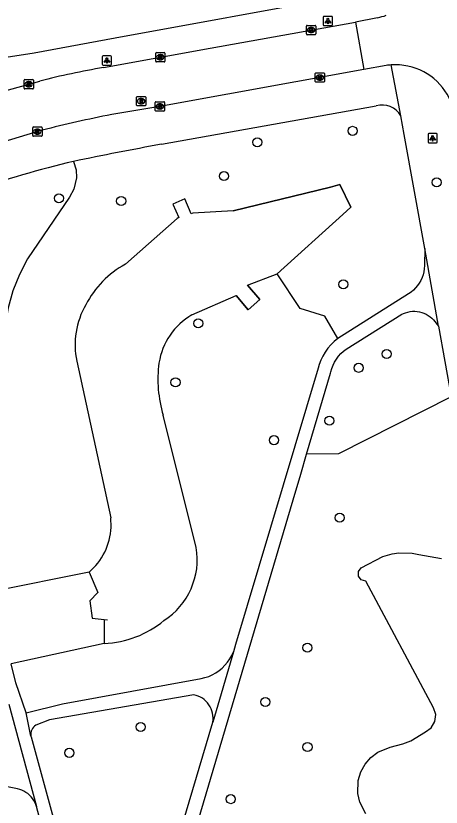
# Model space of a CAD drawing. Extents: x 157793 to 159380, y 380882 to 382313.
# Drawn here: x 158756.6 to 158802.4, y 381373.4 to 381458.6 of the extents above; entities that cross this region are included whole.
import ezdxf

# ---------------------------------------------------------------- set-up
doc = ezdxf.new("R2010")
doc.units = 0
for name, color, linetype in [('IMGEO_Boom', 7, 'Continuous'), ('IMGEO_Damwand', 7, 'Continuous'), ('IMGEO_Groenvoorziening', 7, 'Continuous'), ('IMGEO_Kolk', 7, 'Continuous'), ('IMGEO_Lichtpunt', 7, 'Continuous'), ('IMGEO_Muur', 7, 'Continuous'), ('IMGEO_Rijbaan_lokaal_open', 7, 'Continuous'), ('IMGEO_Rioolput', 7, 'Continuous'), ('IMGEO_Voetpad_halfverhard', 7, 'Continuous'), ('IMGEO_Voetpad_open', 7, 'Continuous'), ('IMGEO_Waterloop', 7, 'Continuous')]:
    doc.layers.add(name, color=color, linetype=linetype)

msp = doc.modelspace()

# ---------------------------------------------------------------- linework, layer by layer
at = {"layer": 'IMGEO_Boom'}
for centre in [(158792.812, 381446.182), (158782.553, 381444.948), (158778.967, 381441.314), (158801.859, 381440.642), (158761.203, 381438.932), (158767.905, 381438.629), (158791.814, 381429.662), (158776.2, 381425.468), (158796.483, 381422.184), (158793.461, 381420.69), (158773.753, 381419.12), (158790.324, 381414.993), (158784.346, 381412.905), (158791.435, 381404.563), (158787.957, 381390.577), (158783.43, 381384.736), (158769.996, 381382.054), (158787.962, 381379.887), (158762.325, 381379.264), (158779.704, 381374.282)]:
    msp.add_circle(centre, 0.489, dxfattribs=at)
at = {"layer": 'IMGEO_Damwand'}
for points in [[(158779.944, 381437.566), (158790.435, 381440.121)], [(158784.684, 381430.804), (158791.766, 381437.19)]]:
    msp.add_lwpolyline(points, dxfattribs=at)
for centre, radius, start, end in [((158773.109, 381422.916), 10.09, 118.03795, 153.12112), ((158771.513, 381423.15), 8.576, 149.68973, 191.83467), ((158768.285, 381400.076), 7.813, 302.68088, 9.50367), ((158765.633, 381401.802), 10.777, 272.38141, 309.6099)]:
    msp.add_arc(centre, radius, start, end, dxfattribs=at)
at = {"layer": 'IMGEO_Groenvoorziening'}
for points in [[(158762.779, 381442.893), (158763.054, 381442.001), (158763.085, 381441.144), (158762.799, 381439.894), (158762.332, 381439.04), (158757.839, 381432.412), (158756.957, 381430.735), (158756.255, 381428.974), (158755.74, 381427.15), (158755.419, 381425.282), (158755.296, 381423.391), (158755.452, 381420.769), (158755.603, 381419.53), (158755.624, 381418.281), (158755.514, 381417.037), (158755.274, 381415.812), (158754.908, 381414.618), (158754.384, 381413.398), (158752.865, 381410.361), (158751.156, 381407.409)], [(158791.221, 381423.826), (158789.812, 381426.233), (158787.189, 381427.06), (158784.684, 381430.804)], [(158803.427, 381417.559), (158791.293, 381411.421), (158787.87, 381411.388)], [(158794.243, 381372.718), (158793.592, 381373.949), (158793.376, 381374.875), (158793.424, 381376.297), (158793.701, 381377.206), (158794.16, 381378.038), (158794.783, 381378.757), (158795.542, 381379.33), (158796.86, 381379.865), (158798.24, 381380.222), (158799.092, 381380.569), (158800.665, 381381.52), (158801.286, 381381.963), (158801.673, 381382.62), (158801.759, 381383.378), (158801.53, 381384.106), (158794.24, 381397.731), (158793.735, 381397.878), (158793.446, 381398.271), (158793.443, 381398.759), (158793.727, 381399.155), (158796.083, 381400.4), (158797.085, 381400.67), (158797.801, 381400.767), (158799.245, 381400.736), (158799.956, 381400.607), (158802.387, 381400.174)], [(158764.452, 381398.704), (158754.045, 381396.605)], [(158766.081, 381391.035), (158756.061, 381388.847)]]:
    msp.add_lwpolyline(points, dxfattribs=at)
at = {"layer": 'IMGEO_Kolk'}
for p, q in [((158787.849, 381456.605), (158787.849, 381457.457)), ((158787.924, 381457.531), (158788.776, 381457.531)), ((158788.337, 381457.311), (158788.362, 381457.311)), ((158788.85, 381457.457), (158788.85, 381456.605)), ((158788.776, 381456.531), (158787.924, 381456.531)), ((158788.36, 381456.751), (158788.335, 381456.751)), ((158771.622, 381453.678), (158771.622, 381454.53)), ((158771.697, 381454.604), (158772.549, 381454.604)), ((158772.11, 381454.384), (158772.135, 381454.384)), ((158772.623, 381454.53), (158772.623, 381453.678)), ((158772.549, 381453.604), (158771.697, 381453.604)), ((158772.133, 381453.824), (158772.108, 381453.824)), ((158788.789, 381451.493), (158788.789, 381452.345)), ((158788.864, 381452.419), (158789.716, 381452.419)), ((158789.277, 381452.199), (158789.302, 381452.199)), ((158789.79, 381452.345), (158789.79, 381451.493)), ((158757.453, 381450.773), (158757.453, 381451.625)), ((158757.528, 381451.699), (158758.38, 381451.699)), ((158757.941, 381451.479), (158757.966, 381451.479)), ((158758.454, 381451.625), (158758.454, 381450.773)), ((158789.716, 381451.419), (158788.864, 381451.419)), ((158789.3, 381451.639), (158789.275, 381451.639)), ((158758.38, 381450.699), (158757.528, 381450.699)), ((158757.964, 381450.919), (158757.939, 381450.919)), ((158771.576, 381448.384), (158771.576, 381449.236)), ((158771.651, 381449.31), (158772.503, 381449.31)), ((158772.064, 381449.09), (158772.089, 381449.09)), ((158772.577, 381449.236), (158772.577, 381448.384)), ((158772.503, 381448.31), (158771.651, 381448.31)), ((158772.087, 381448.53), (158772.062, 381448.53)), ((158758.388, 381445.672), (158758.388, 381446.524)), ((158758.463, 381446.598), (158759.315, 381446.598)), ((158758.876, 381446.378), (158758.901, 381446.378)), ((158759.389, 381446.524), (158759.389, 381445.672)), ((158759.315, 381445.598), (158758.463, 381445.598)), ((158758.899, 381445.818), (158758.874, 381445.818))]:
    msp.add_line(p, q, dxfattribs=at)
for points in [[(158787.849, 381456.605), (158787.849, 381457.457)], [(158787.924, 381457.531), (158788.776, 381457.531)], [(158788.85, 381457.457), (158788.85, 381456.605)], [(158788.776, 381456.531), (158787.924, 381456.531)], [(158788.17, 381457.231), (158788.293, 381457.231), (158788.293, 381457.08), (158788.423, 381457.231), (158788.587, 381457.231), (158788.441, 381457.08), (158788.594, 381456.831), (158788.442, 381456.831), (158788.357, 381456.995), (158788.293, 381456.928), (158788.293, 381456.831), (158788.17, 381456.831), (158788.17, 381457.231)], [(158771.622, 381453.678), (158771.622, 381454.53)], [(158771.697, 381454.604), (158772.549, 381454.604)], [(158771.943, 381454.304), (158772.066, 381454.304), (158772.066, 381454.153), (158772.196, 381454.304), (158772.36, 381454.304), (158772.214, 381454.153), (158772.367, 381453.904), (158772.215, 381453.904), (158772.13, 381454.068), (158772.066, 381454.001), (158772.066, 381453.904), (158771.943, 381453.904), (158771.943, 381454.304)], [(158772.623, 381454.53), (158772.623, 381453.678)], [(158772.549, 381453.604), (158771.697, 381453.604)], [(158788.789, 381451.493), (158788.789, 381452.345)], [(158788.864, 381452.419), (158789.716, 381452.419)], [(158789.79, 381452.345), (158789.79, 381451.493)], [(158757.453, 381450.773), (158757.453, 381451.625)], [(158757.528, 381451.699), (158758.38, 381451.699)], [(158757.774, 381451.399), (158757.897, 381451.399), (158757.897, 381451.248), (158758.027, 381451.399), (158758.191, 381451.399), (158758.045, 381451.248), (158758.198, 381450.999), (158758.046, 381450.999), (158757.961, 381451.163), (158757.897, 381451.096), (158757.897, 381450.999), (158757.774, 381450.999), (158757.774, 381451.399)], [(158758.454, 381451.625), (158758.454, 381450.773)], [(158789.716, 381451.419), (158788.864, 381451.419)], [(158789.11, 381452.119), (158789.233, 381452.119), (158789.233, 381451.968), (158789.363, 381452.119), (158789.527, 381452.119), (158789.381, 381451.968), (158789.534, 381451.719), (158789.382, 381451.719), (158789.297, 381451.883), (158789.233, 381451.816), (158789.233, 381451.719), (158789.11, 381451.719), (158789.11, 381452.119)], [(158758.38, 381450.699), (158757.528, 381450.699)], [(158771.576, 381448.384), (158771.576, 381449.236)], [(158771.651, 381449.31), (158772.503, 381449.31)], [(158771.897, 381449.01), (158772.02, 381449.01), (158772.02, 381448.859), (158772.15, 381449.01), (158772.314, 381449.01), (158772.168, 381448.859), (158772.321, 381448.61), (158772.169, 381448.61), (158772.084, 381448.774), (158772.02, 381448.707), (158772.02, 381448.61), (158771.897, 381448.61), (158771.897, 381449.01)], [(158772.577, 381449.236), (158772.577, 381448.384)], [(158772.503, 381448.31), (158771.651, 381448.31)], [(158758.388, 381445.672), (158758.388, 381446.524)], [(158758.463, 381446.598), (158759.315, 381446.598)], [(158758.709, 381446.298), (158758.832, 381446.298), (158758.832, 381446.147), (158758.962, 381446.298), (158759.126, 381446.298), (158758.98, 381446.147), (158759.133, 381445.898), (158758.981, 381445.898), (158758.896, 381446.062), (158758.832, 381445.995), (158758.832, 381445.898), (158758.709, 381445.898), (158758.709, 381446.298)], [(158759.389, 381446.524), (158759.389, 381445.672)], [(158759.315, 381445.598), (158758.463, 381445.598)]]:
    msp.add_lwpolyline(points, dxfattribs=at)
for centre, start, end in [((158787.926, 381457.455), 91.55205, 178.44795), ((158787.926, 381457.455), 91.55205, 178.44795), ((158788.774, 381457.455), 1.55205, 88.44795), ((158788.774, 381457.455), 1.55205, 88.44795), ((158787.926, 381456.607), 181.55205, 268.44795), ((158787.926, 381456.607), 181.55205, 268.44795), ((158788.774, 381456.607), 271.55205, 358.44795), ((158788.774, 381456.607), 271.55205, 358.44795), ((158771.699, 381454.528), 91.55205, 178.44795), ((158771.699, 381454.528), 91.55205, 178.44795), ((158772.547, 381454.528), 1.55205, 88.44795), ((158772.547, 381454.528), 1.55205, 88.44795), ((158771.699, 381453.68), 181.55205, 268.44795), ((158771.699, 381453.68), 181.55205, 268.44795), ((158772.547, 381453.68), 271.55205, 358.44795), ((158772.547, 381453.68), 271.55205, 358.44795), ((158788.866, 381452.343), 91.55205, 178.44795), ((158788.866, 381452.343), 91.55205, 178.44795), ((158789.714, 381452.343), 1.55205, 88.44795), ((158789.714, 381452.343), 1.55205, 88.44795), ((158757.53, 381451.623), 91.55205, 178.44795), ((158757.53, 381451.623), 91.55205, 178.44795), ((158758.378, 381451.623), 1.55205, 88.44795), ((158758.378, 381451.623), 1.55205, 88.44795), ((158788.866, 381451.495), 181.55205, 268.44795), ((158788.866, 381451.495), 181.55205, 268.44795), ((158789.714, 381451.495), 271.55205, 358.44795), ((158789.714, 381451.495), 271.55205, 358.44795), ((158757.53, 381450.775), 181.55205, 268.44795), ((158757.53, 381450.775), 181.55205, 268.44795), ((158758.378, 381450.775), 271.55205, 358.44795), ((158758.378, 381450.775), 271.55205, 358.44795), ((158771.653, 381449.234), 91.55205, 178.44795), ((158771.653, 381449.234), 91.55205, 178.44795), ((158772.501, 381449.234), 1.55205, 88.44795), ((158772.501, 381449.234), 1.55205, 88.44795), ((158771.653, 381448.386), 181.55205, 268.44795), ((158771.653, 381448.386), 181.55205, 268.44795), ((158772.501, 381448.386), 271.55205, 358.44795), ((158772.501, 381448.386), 271.55205, 358.44795), ((158758.465, 381446.522), 91.55205, 178.44795), ((158758.465, 381446.522), 91.55205, 178.44795), ((158759.313, 381446.522), 1.55205, 88.44795), ((158759.313, 381446.522), 1.55205, 88.44795), ((158758.465, 381445.674), 181.55205, 268.44795), ((158758.465, 381445.674), 181.55205, 268.44795), ((158759.313, 381445.674), 271.55205, 358.44795), ((158759.313, 381445.674), 271.55205, 358.44795)]:
    msp.add_arc(centre, 0.0765, start, end, dxfattribs=at)
for centre, major_axis, ratio, start_param, end_param in [((158788.336, 381457.031), (-0.387, 0.002), 0.722429, 4.712389, 7.853982), ((158788.361, 381457.031), (-0.39, 0.002), 0.717154, 1.570796, 4.712389), ((158772.109, 381454.104), (-0.387, 0.002), 0.722429, 4.712389, 7.853982), ((158772.134, 381454.104), (-0.39, 0.002), 0.717154, 1.570796, 4.712389), ((158789.276, 381451.919), (-0.387, 0.002), 0.722429, 4.712389, 7.853982), ((158789.301, 381451.919), (-0.39, 0.002), 0.717154, 1.570796, 4.712389), ((158757.94, 381451.199), (-0.387, 0.002), 0.722429, 4.712389, 7.853982), ((158757.965, 381451.199), (-0.39, 0.002), 0.717154, 1.570796, 4.712389), ((158772.063, 381448.81), (-0.387, 0.002), 0.722429, 4.712389, 7.853982), ((158772.088, 381448.81), (-0.39, 0.002), 0.717154, 1.570796, 4.712389), ((158758.875, 381446.098), (-0.387, 0.002), 0.722429, 4.712389, 7.853982), ((158758.9, 381446.098), (-0.39, 0.002), 0.717154, 1.570796, 4.712389)]:
    msp.add_ellipse(centre, major_axis=major_axis, ratio=ratio, start_param=start_param, end_param=end_param, dxfattribs=at)
at = {"layer": 'IMGEO_Lichtpunt'}
for p, q in [((158789.662, 381458.406), (158789.662, 381457.599)), ((158789.662, 381458.406), (158789.662, 381457.599)), ((158790.564, 381458.501), (158789.756, 381458.501)), ((158790.564, 381458.501), (158789.756, 381458.501)), ((158790.658, 381457.599), (158790.658, 381458.406)), ((158790.658, 381457.599), (158790.658, 381458.406)), ((158789.756, 381457.505), (158790.564, 381457.505)), ((158789.756, 381457.505), (158790.564, 381457.505)), ((158765.873, 381454.154), (158765.873, 381453.347)), ((158765.873, 381454.154), (158765.873, 381453.347)), ((158766.775, 381454.249), (158765.967, 381454.249)), ((158766.775, 381454.249), (158765.967, 381454.249)), ((158766.869, 381453.347), (158766.869, 381454.154)), ((158766.869, 381453.347), (158766.869, 381454.154)), ((158765.967, 381453.253), (158766.775, 381453.253)), ((158765.967, 381453.253), (158766.775, 381453.253)), ((158800.934, 381445.791), (158800.934, 381444.984)), ((158800.934, 381445.791), (158800.934, 381444.984)), ((158801.836, 381445.886), (158801.028, 381445.886)), ((158801.836, 381445.886), (158801.028, 381445.886)), ((158801.93, 381444.984), (158801.93, 381445.791)), ((158801.93, 381444.984), (158801.93, 381445.791)), ((158801.028, 381444.89), (158801.836, 381444.89)), ((158801.028, 381444.89), (158801.836, 381444.89))]:
    msp.add_line(p, q, dxfattribs=at)
for points in [[(158790.036, 381458.07), (158790.075, 381458.042), (158789.887, 381457.78), (158789.849, 381457.807), (158790.036, 381458.07)], [(158790.138, 381458.022), (158790.185, 381458.022), (158790.185, 381457.7), (158790.138, 381457.7), (158790.138, 381458.022)], [(158790.248, 381458.042), (158790.286, 381458.069), (158790.473, 381457.807), (158790.434, 381457.779), (158790.248, 381458.042)], [(158766.247, 381453.818), (158766.286, 381453.79), (158766.098, 381453.528), (158766.06, 381453.555), (158766.247, 381453.818)], [(158766.349, 381453.77), (158766.396, 381453.77), (158766.396, 381453.448), (158766.349, 381453.448), (158766.349, 381453.77)], [(158766.459, 381453.79), (158766.497, 381453.817), (158766.684, 381453.555), (158766.645, 381453.527), (158766.459, 381453.79)], [(158801.308, 381445.455), (158801.347, 381445.427), (158801.159, 381445.165), (158801.121, 381445.192), (158801.308, 381445.455)], [(158801.41, 381445.407), (158801.457, 381445.407), (158801.457, 381445.085), (158801.41, 381445.085), (158801.41, 381445.407)], [(158801.52, 381445.427), (158801.558, 381445.454), (158801.745, 381445.192), (158801.706, 381445.164), (158801.52, 381445.427)]]:
    msp.add_lwpolyline(points, dxfattribs=at)
for centre in [(158790.161, 381458.204), (158766.372, 381453.952), (158801.433, 381445.589)]:
    msp.add_circle(centre, 0.0994, dxfattribs=at)
for centre, start, end in [((158789.756, 381458.406), 90, 180), ((158789.756, 381458.406), 90, 180), ((158790.564, 381458.406), 0, 90), ((158790.564, 381458.406), 0, 90), ((158789.756, 381457.599), 180, 270), ((158789.756, 381457.599), 180, 270), ((158790.564, 381457.599), 270, 0), ((158790.564, 381457.599), 270, 360), ((158765.967, 381454.154), 90, 180), ((158765.967, 381454.154), 90, 180), ((158766.775, 381454.154), 0, 90), ((158766.775, 381454.154), 0, 90), ((158765.967, 381453.347), 180, 270), ((158765.967, 381453.347), 180, 270), ((158766.775, 381453.347), 270, 0), ((158766.775, 381453.347), 270, 360), ((158801.028, 381445.791), 90, 180), ((158801.028, 381445.791), 90, 180), ((158801.836, 381445.791), 0, 90), ((158801.836, 381445.791), 0, 90), ((158801.028, 381444.984), 180, 270), ((158801.028, 381444.984), 180, 270), ((158801.836, 381444.984), 270, 0), ((158801.836, 381444.984), 270, 360)]:
    msp.add_arc(centre, 0.0946, start, end, dxfattribs=at)
at = {"layer": 'IMGEO_Muur'}
for points in [[(158790.435, 381440.121), (158791.44, 381440.394), (158792.612, 381437.978), (158791.766, 381437.19)], [(158781.499, 381429.574), (158782.845, 381428.05), (158781.594, 381426.926), (158780.291, 381428.471)], [(158765.4, 381396.505), (158764.521, 381395.602), (158764.783, 381393.745), (158766.059, 381393.615)], [(158766.059, 381393.615), (158766.44, 381393.573)]]:
    msp.add_lwpolyline(points, dxfattribs=at)
at = {"layer": 'IMGEO_Rijbaan_lokaal_open'}
for points in [[(158795.496, 381458.359), (158793.117, 381457.886)], [(158766.007, 381452.987), (158777.484, 381455.083), (158793.117, 381457.886)], [(158793.117, 381457.886), (158794.022, 381452.774)], [(158796.436, 381453.212), (158794.022, 381452.774)], [(158794.022, 381452.774), (158772.077, 381448.81), (158766.887, 381447.938)], [(158732.385, 381443.517), (158735.068, 381444.004), (158739.653, 381445.449), (158749.183, 381448.598), (158754.838, 381450.335), (158759.149, 381451.53)], [(158759.407, 381446.254), (158751.925, 381444.007), (158738.424, 381439.576), (158734.794, 381438.64), (158733.267, 381438.363)]]:
    msp.add_lwpolyline(points, dxfattribs=at)
for centre, radius, start, end in [((158794.3, 381464.606), 6.36, 280.84198, 289.627), ((158797.454, 381446.909), 6.385, 94.3833, 99.17434), ((158797.422, 381447.067), 6.225, 77.49275, 94.2006), ((158797.503, 381446.91), 6.361, 13.96149, 78.50772), ((158779.545, 381372.394), 81.723, 99.53582, 104.45279), ((158793.384, 381312.788), 137.723, 101.0926, 104.28275)]:
    msp.add_arc(centre, radius, start, end, dxfattribs=at)
at = {"layer": 'IMGEO_Rioolput'}
for p, q in [((158769.564, 381448.949), (158769.564, 381449.801)), ((158769.639, 381449.875), (158770.491, 381449.875)), ((158770.052, 381449.655), (158770.077, 381449.655)), ((158770.565, 381449.801), (158770.565, 381448.949)), ((158770.491, 381448.875), (158769.639, 381448.875)), ((158770.075, 381449.095), (158770.05, 381449.095))]:
    msp.add_line(p, q, dxfattribs=at)
for points in [[(158769.564, 381448.949), (158769.564, 381449.801)], [(158769.639, 381449.875), (158770.491, 381449.875)], [(158770.565, 381449.801), (158770.565, 381448.949)], [(158770.491, 381448.875), (158769.639, 381448.875)], [(158770.153, 381449.573), (158769.901, 381449.575), (158769.901, 381449.175)], [(158769.901, 381449.175), (158770.025, 381449.175), (158770.025, 381449.337), (158770.036, 381449.337)], [(158770.079, 381449.494), (158770.025, 381449.494), (158770.025, 381449.413)], [(158770.025, 381449.413), (158770.077, 381449.413)], [(158770.083, 381449.308), (158770.154, 381449.175), (158770.294, 381449.175), (158770.229, 381449.301)]]:
    msp.add_lwpolyline(points, dxfattribs=at)
for centre, radius, start, end in [((158769.641, 381449.799), 0.0765, 91.55205, 178.44795), ((158769.641, 381449.799), 0.0765, 91.55205, 178.44795), ((158770.489, 381449.799), 0.0765, 1.55205, 88.44795), ((158770.489, 381449.799), 0.0765, 1.55205, 88.44795), ((158769.641, 381448.951), 0.0765, 181.55205, 268.44795), ((158769.641, 381448.951), 0.0765, 181.55205, 268.44795), ((158770.035, 381449.284), 0.0533, 26.02933, 88.69889), ((158770.061, 381449.602), 0.19, 274.7715, 282.96867), ((158770.085, 381449.398), 0.0964, 77.00612, 93.18647), ((158770.099, 381449.455), 0.0378, 276.66336, 79.67722), ((158770.152, 381449.463), 0.109, 350.36119, 89.41601), ((158770.15, 381449.463), 0.112, 277.58423, 350.98172), ((158770.134, 381449.248), 0.108, 29.51342, 73.79051), ((158770.489, 381448.951), 0.0765, 271.55205, 358.44795), ((158770.489, 381448.951), 0.0765, 271.55205, 358.44795)]:
    msp.add_arc(centre, radius, start, end, dxfattribs=at)
for centre, major_axis, ratio, start_param, end_param in [((158770.051, 381449.375), (-0.387, 0.002), 0.722429, 4.712389, 7.853982), ((158770.076, 381449.375), (-0.39, 0.002), 0.717154, 1.570796, 4.712389)]:
    msp.add_ellipse(centre, major_axis=major_axis, ratio=ratio, start_param=start_param, end_param=end_param, dxfattribs=at)
at = {"layer": 'IMGEO_Voetpad_halfverhard'}
for points in [[(158800.586, 381433.524), (158800.558, 381431.681), (158800.536, 381431.352), (158800.484, 381431.026), (158800.403, 381430.706), (158800.294, 381430.394), (158800.158, 381430.094), (158799.995, 381429.806), (158799.808, 381429.535), (158799.597, 381429.281), (158799.364, 381429.048), (158799.111, 381428.836), (158798.84, 381428.647), (158791.221, 381423.826)], [(158787.87, 381411.388), (158790.427, 381420.11), (158790.461, 381420.257), (158790.569, 381420.621), (158790.709, 381420.973), (158790.88, 381421.311), (158791.08, 381421.633), (158791.309, 381421.935), (158791.563, 381422.216), (158791.842, 381422.473), (158792.142, 381422.704), (158798.104, 381426.442), (158798.281, 381426.528), (158798.518, 381426.62), (158798.761, 381426.69), (158799.01, 381426.739), (158799.262, 381426.765), (158799.515, 381426.768), (158799.768, 381426.749), (158800.018, 381426.707), (158800.263, 381426.643), (158800.502, 381426.557), (158800.731, 381426.451), (158800.951, 381426.324), (158801.158, 381426.179), (158801.352, 381426.015), (158801.53, 381425.835), (158802.072, 381425.176)], [(158791.221, 381423.826), (158790.834, 381423.512), (158790.478, 381423.164), (158790.153, 381422.786), (158789.864, 381422.38), (158789.612, 381421.95), (158789.399, 381421.499), (158789.228, 381421.031), (158789.122, 381420.65), (158780.225, 381390.912), (158780.123, 381390.523), (158779.98, 381390.121)], [(158775.676, 381355.167), (158775.315, 381355.285), (158774.965, 381355.435), (158774.631, 381355.616), (158774.314, 381355.826), (158774.017, 381356.063), (158773.742, 381356.326), (158773.492, 381356.612), (158773.269, 381356.919), (158773.074, 381357.246), (158772.909, 381357.588), (158772.775, 381357.944), (158772.673, 381358.31), (158772.605, 381358.684), (158772.57, 381359.062), (158772.569, 381359.442), (158772.602, 381359.821), (158786.429, 381406.47), (158787.238, 381409.232), (158787.87, 381411.388)], [(158757.693, 381383.574), (158761.577, 381384.55), (158776.51, 381387.25), (158776.924, 381387.353), (158777.326, 381387.493), (158777.715, 381387.668), (158778.087, 381387.877), (158778.438, 381388.118), (158778.767, 381388.39), (158779.069, 381388.69), (158779.344, 381389.016), (158779.589, 381389.365), (158779.801, 381389.734), (158779.98, 381390.121)], [(158779.98, 381390.121), (158777.759, 381382.551)], [(158757.693, 381383.574), (158756.585, 381386.799), (158756.061, 381388.847)], [(158775.726, 381385.49), (158760.197, 381382.806), (158758.738, 381382.25)], [(158755.813, 381384.493), (158758.803, 381373.475)], [(158758.195, 381381.073), (158757.693, 381383.574)], [(158770.925, 381359.513), (158777.759, 381382.551)], [(158758.195, 381381.073), (158758.211, 381380.991), (158764.49, 381357.957), (158767.568, 381357.204)], [(158758.803, 381373.475), (158758.724, 381373.707), (158758.624, 381373.931), (158758.504, 381374.146), (158758.366, 381374.349), (158758.21, 381374.538), (158758.038, 381374.714), (158757.851, 381374.872), (158757.65, 381375.014), (158757.438, 381375.137), (158757.215, 381375.241), (158756.985, 381375.324), (158756.747, 381375.387), (158756.576, 381375.418), (158755.324, 381375.664), (158749.36, 381376.834), (158742.788, 381378.109), (158738.592, 381378.923), (158737.433, 381378.912), (158735.299, 381378.383)], [(158763.353, 381356.565), (158758.803, 381373.475)]]:
    msp.add_lwpolyline(points, dxfattribs=at)
for centre, radius, start, end in [((158775.276, 381383.006), 2.525, 349.62217, 79.72352), ((158759.336, 381381.26), 1.156, 121.13625, 189.33199)]:
    msp.add_arc(centre, radius, start, end, dxfattribs=at)
at = {"layer": 'IMGEO_Voetpad_open'}
for points in [[(158746.063, 381451.462), (158754.568, 381453.983), (158758.527, 381454.561), (158767.266, 381456.2), (158791.695, 381460.66), (158795.126, 381465.732)], [(158798.004, 381447.797), (158796.966, 381453.275)], [(158772.246, 381444.735), (158795.371, 381448.874)], [(158800.586, 381433.524), (158798.373, 381445.788), (158798.004, 381447.797)], [(158802.072, 381425.176), (158800.586, 381433.524)], [(158802.072, 381425.176), (158803.427, 381417.559)]]:
    msp.add_lwpolyline(points, dxfattribs=at)
for centre, radius, start, end in [((158796.01, 381446.68), 2.285, 29.26174, 106.24529), ((158827.815, 381133.889), 315.774, 100.13549, 101.88552), ((158789.789, 381329.238), 116.821, 103.36813, 108.92566)]:
    msp.add_arc(centre, radius, start, end, dxfattribs=at)
at = {"layer": 'IMGEO_Waterloop'}
for points in [[(158784.684, 381430.804), (158791.766, 381437.19), (158792.612, 381437.978), (158791.44, 381440.394), (158790.435, 381440.121), (158779.944, 381437.566), (158775.622, 381437.327), (158775.453, 381437.245), (158774.773, 381438.865), (158773.463, 381438.297), (158774.107, 381436.851), (158773.929, 381436.744), (158768.366, 381431.822)], [(158775.525, 381426.378), (158780.291, 381428.471), (158781.594, 381426.926), (158782.845, 381428.05), (158781.499, 381429.574), (158784.684, 381430.804)], [(158763.119, 381421.391), (158766.779, 381404.563)], [(158775.991, 381401.366), (158772.434, 381415.578)], [(158765.169, 381399.412), (158764.452, 381398.704)], [(158764.452, 381398.704), (158765.4, 381396.505), (158764.521, 381395.602), (158764.783, 381393.745), (158766.059, 381393.615), (158766.062, 381393.249), (158766.081, 381391.035)]]:
    msp.add_lwpolyline(points, dxfattribs=at)
for centre, radius, start, end in [((158773.109, 381422.916), 10.09, 118.03795, 153.12112), ((158771.513, 381423.15), 8.576, 149.68973, 191.83467), ((158779.164, 381420.08), 7.273, 120.02182, 171.11355), ((158785.245, 381419.448), 13.383, 172.45994, 196.80771), ((158760.115, 381403.819), 6.705, 318.91216, 6.37346), ((158768.285, 381400.076), 7.813, 302.68088, 9.50367), ((158765.633, 381401.802), 10.777, 272.38141, 309.6099)]:
    msp.add_arc(centre, radius, start, end, dxfattribs=at)

doc.saveas('drawing.dxf')
